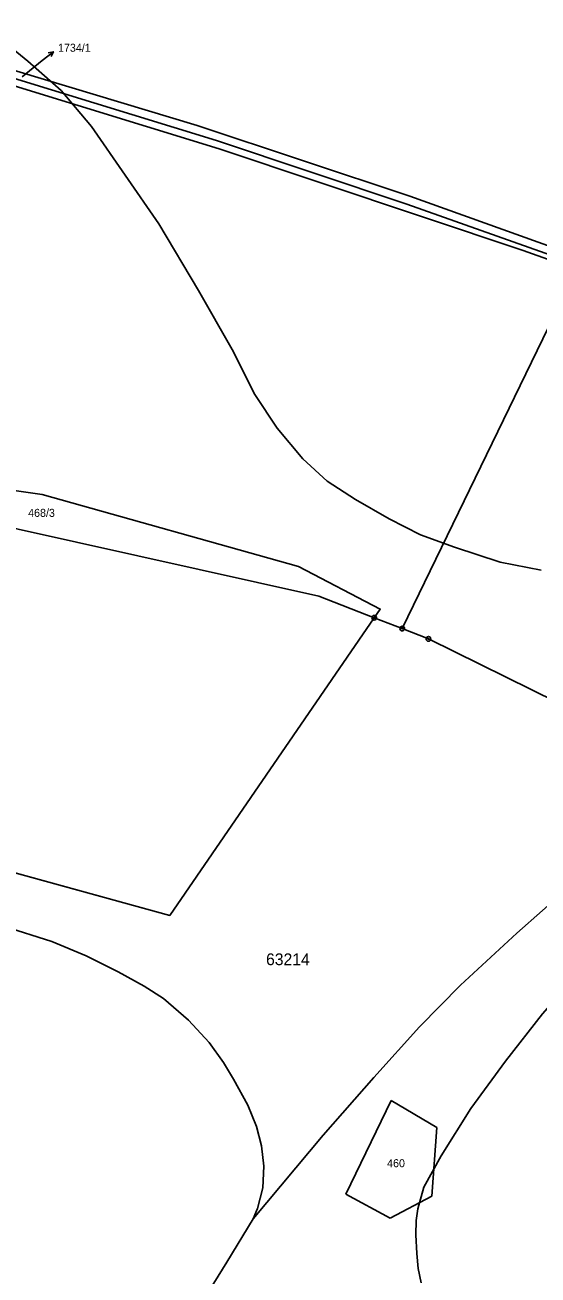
# Model space of a CAD drawing. Extents: x -546762 to -540209, y -1046851 to -1035694.
# Drawn here: x -544467.4 to -544358.3, y -1042427.6 to -1042162.1 of the extents above; entities that cross this region are included whole.
import ezdxf

# ---------------------------------------------------------------- set-up
doc = ezdxf.new("R2010")
doc.units = 0
for name, color, linetype in [('Vrstva 1', 7, 'Continuous'), ('Vrstva 16', 7, 'Continuous'), ('Vrstva 18', 7, 'Continuous'), ('Vrstva 24', 7, 'Continuous'), ('Vrstva 52', 7, 'Continuous'), ('Vrstva 53', 7, 'Continuous')]:
    doc.layers.add(name, color=color, linetype=linetype)

msp = doc.modelspace()

# ---------------------------------------------------------------- linework, layer by layer
at = {"layer": 'Vrstva 1'}
for points in [[(-544505.94, -1042162.41), (-544426.65, -1042186.68)], [(-544501.68, -1042162.13), (-544430.79, -1042183.47)], [(-544501.6, -1042165.26), (-544426.08, -1042188.4)], [(-544430.79, -1042183.47), (-544385.59, -1042198.51)], [(-544426.65, -1042186.68), (-544386.23, -1042200.15)], [(-544426.08, -1042188.4), (-544361.46, -1042210.04)], [(-544386.23, -1042200.15), (-544279.97, -1042237.8)], [(-544385.59, -1042198.51), (-544338.54, -1042215.37)], [(-544361.46, -1042210.04), (-544350.15, -1042214.08)], [(-544387.17, -1042290.34), (-544350.15, -1042214.08)], [(-544463.72, -1042261.88), (-544516.78, -1042254.25)], [(-544463.72, -1042261.88), (-544409.26, -1042277.15)], [(-544481.95, -1042266.33), (-544404.9, -1042283.45)], [(-544409.26, -1042277.15), (-544391.87, -1042286.17)], [(-544404.9, -1042283.45), (-544393.14, -1042288.02)], [(-544393.14, -1042288.02), (-544436.63, -1042351.24)], [(-544391.87, -1042286.17), (-544393.14, -1042288.02)], [(-544387.17, -1042290.34), (-544393.14, -1042288.02)], [(-544381.61, -1042292.51), (-544387.17, -1042290.34)], [(-544354.14, -1042306.01), (-544381.61, -1042292.51)], [(-544551.12, -1042319.78), (-544436.63, -1042351.24)], [(-544399.21, -1042410.43), (-544389.51, -1042390.57)], [(-544389.51, -1042390.57), (-544379.86, -1042396.32)], [(-544379.86, -1042396.32), (-544380.86, -1042410.89)], [(-544389.75, -1042415.53), (-544399.21, -1042410.43)], [(-544380.86, -1042410.89), (-544389.75, -1042415.53)]]:
    msp.add_lwpolyline(points, dxfattribs=at)
at = {"layer": 'Vrstva 16'}
msp.add_line((-544463.71, -1042169.69), (-544461.37, -1042167.81), dxfattribs=at)
for points in [[(-544462.46, -1042168.05), (-544461.37, -1042167.81), (-544461.84, -1042168.83)], [(-544467.97, -1042173.11), (-544463.71, -1042169.69)]]:
    msp.add_lwpolyline(points, dxfattribs=at)
at = {"layer": 'Vrstva 24'}
for centre, radius in [((-544393.14, -1042288.02), 0.5), ((-544393.14, -1042288.02), 0.1), ((-544387.17, -1042290.34), 0.5), ((-544387.17, -1042290.34), 0.1), ((-544381.61, -1042292.51), 0.5), ((-544381.61, -1042292.51), 0.1)]:
    msp.add_circle(centre, radius, dxfattribs=at)
at = {"layer": 'Vrstva 52'}
for points in [[(-544471.5, -1042165.98), (-544466.79, -1042169.79), (-544459.73, -1042176.02), (-544453.23, -1042183.71), (-544438.97, -1042204.34), (-544430.49, -1042218.55), (-544423.34, -1042231.03), (-544418.5, -1042240.6), (-544413.77, -1042247.75), (-544408.32, -1042254.3), (-544403.11, -1042259.02), (-544397.14, -1042262.89), (-544389.99, -1042267.01), (-544383.33, -1042270.4), (-544376.06, -1042273.07), (-544366.37, -1042276.22), (-544357.65, -1042277.92)], [(-544529.04, -1042221.35), (-544540.45, -1042246.04), (-544516.78, -1042254.25), (-544463.72, -1042261.88), (-544409.26, -1042277.15), (-544391.87, -1042286.17), (-544393.14, -1042288.02), (-544436.63, -1042351.24), (-544528.8, -1042325.91)], [(-544418.9, -1042415.72), (-544403.98, -1042397.9), (-544393.2, -1042385.67), (-544383.51, -1042374.88), (-544374.79, -1042366.04), (-544362.8, -1042355.01), (-544346.46, -1042340.59), (-544332.53, -1042329.2), (-544305.24, -1042310.83), (-544297.04, -1042305.69), (-544289.08, -1042300.98), (-544283.68, -1042297.99)], [(-544283.68, -1042297.99), (-544294.02, -1042306.69), (-544305.77, -1042316.87), (-544328.29, -1042339.05), (-544357.36, -1042372.13), (-544365.24, -1042382.22), (-544372.63, -1042392.28), (-544378.92, -1042402.33), (-544382.56, -1042409), (-544383.89, -1042413.6), (-544384.23, -1042416.04), (-544384.3, -1042419.08), (-544384.09, -1042423.03), (-544383.81, -1042426.21), (-544383.19, -1042429.26)], [(-544418.9, -1042415.72), (-544417.94, -1042413.5), (-544416.85, -1042409.14), (-544416.61, -1042404.54), (-544417.09, -1042400.18), (-544418.18, -1042396.06), (-544420, -1042391.57), (-544423.03, -1042386), (-544425.21, -1042382.48), (-544428.24, -1042378.24), (-544432.6, -1042373.52), (-544437.92, -1042368.91), (-544442.04, -1042366.25), (-544447.61, -1042363.22), (-544454.39, -1042359.82), (-544461.66, -1042356.8), (-544471.96, -1042353.52), (-544482.73, -1042351.1), (-544497.15, -1042347.71), (-544531.9, -1042336.37)], [(-544429.22, -1042473.54), (-544430.9, -1042471.66), (-544432.52, -1042469.63), (-544433.74, -1042467.65), (-544434.5, -1042465.87), (-544435.13, -1042463.89), (-544435.72, -1042461.2), (-544436.16, -1042458.32), (-544436.43, -1042455.31), (-544436.55, -1042451.24), (-544435.99, -1042447.15), (-544434.19, -1042442.03), (-544430.39, -1042434.41), (-544424.51, -1042424.93), (-544418.9, -1042415.72)]]:
    msp.add_lwpolyline(points, dxfattribs=at)

# ---------------------------------------------------------------- texts
at = {"layer": 'Vrstva 16'}
msp.add_text('1734/1', height=1.7, dxfattribs=at).set_placement((-544460.37, -1042167.81))
at = {"layer": 'Vrstva 18'}
for s, p in [('468/3', (-544466.73, -1042266.6)), ('460', (-544390.4, -1042404.73))]:
    msp.add_text(s, height=1.7, dxfattribs=at).set_placement(p)
at = {"layer": 'Vrstva 53'}
msp.add_text('63214', height=2.5, dxfattribs=at).set_placement((-544416.14, -1042361.82))

doc.saveas('drawing.dxf')
